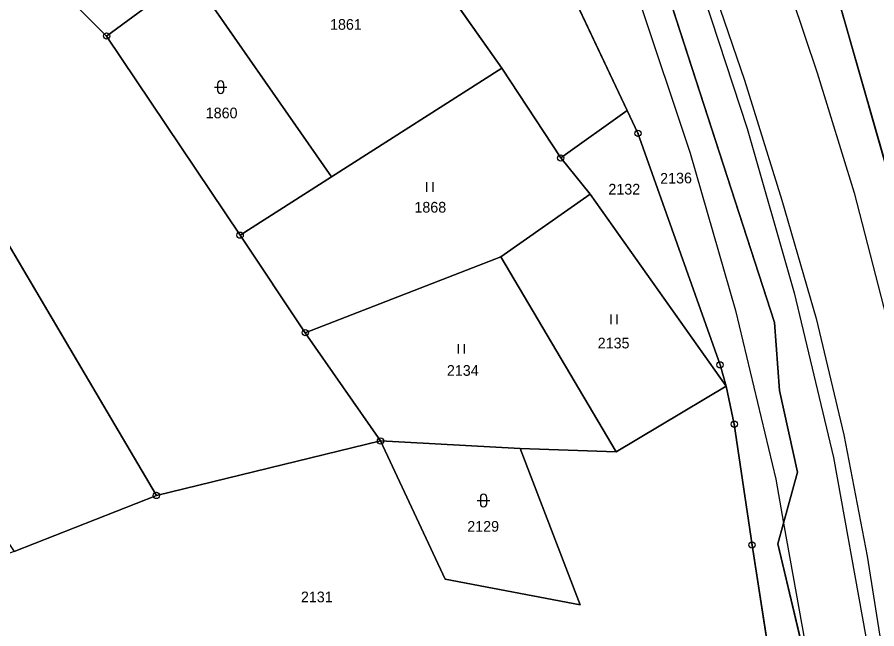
# Model space of a CAD drawing. Extents: x -689422 to -685210, y -987725 to -982160.
# Drawn here: x -686815 to -686678.2, y -986337.7 to -986240.3 of the extents above; entities that cross this region are included whole.
import ezdxf

# ---------------------------------------------------------------- set-up
doc = ezdxf.new("R2010")
doc.units = 0
for name, color, linetype in [('KN_Hranice_katastrální území', 7, 'Continuous'), ('KN_Hranice_parcel', 7, 'Continuous'), ('KN_Hranice_parcel_vnitrni_kresba', 7, 'Continuous'), ('KN_Parcelni cisla', 7, 'Continuous'), ('KN_Polygon parcely', 7, 'Continuous'), ('KN_POZEMKY_ORNA PUDA', 7, 'Continuous'), ('KN_POZEMKY_OSTATNI PLOCHA', 7, 'Continuous'), ('KN_POZEMKY_TTP', 7, 'Continuous'), ('KN_VYUZITI_16_ostatni plocha_silnice', 7, 'Continuous'), ('KN_VYUZITI_23_ostatni plocha_manipulacni plocha', 7, 'Continuous'), ('KN_VYUZITI_27_ostatni plocha_neplodna puda', 7, 'Continuous'), ('KN_Značky bodu BP', 7, 'Continuous'), ('KN_Značky kultur', 7, 'Continuous')]:
    doc.layers.add(name, color=color, linetype=linetype)

msp = doc.modelspace()

# ---------------------------------------------------------------- linework, layer by layer
at = {"layer": 'KN_Hranice_katastrální území'}
for points in [[(-686689.98, -986217.58), (-686665.99, -986301.77), (-686664.4, -986307.82), (-686663.83, -986313.14), (-686666.51, -986313.61), (-686665.56, -986318.5), (-686663.33, -986317.82), (-686662.66, -986324.04), (-686657.08, -986369.79), (-686655.33, -986417.82), (-686658.73, -986468.88), (-686659.13, -986474.94), (-686667.92, -986522.94), (-686676.51, -986555.42)], [(-686676.51, -986555.42), (-686667.92, -986522.94), (-686659.13, -986474.94), (-686658.73, -986468.88), (-686655.33, -986417.82), (-686657.08, -986369.79), (-686662.66, -986324.04), (-686663.33, -986317.82), (-686665.56, -986318.5), (-686666.51, -986313.61), (-686663.83, -986313.14), (-686664.4, -986307.82), (-686665.99, -986301.77), (-686689.98, -986217.58)]]:
    msp.add_lwpolyline(points, dxfattribs=at)
at = {"layer": 'KN_Hranice_parcel'}
for p, q in [((-686665.99, -986301.77), (-686689.98, -986217.58)), ((-686665.99, -986301.77), (-686689.98, -986217.58)), ((-686787.44, -986233.51), (-686800.79, -986243.34)), ((-686764.97, -986265.73), (-686787.44, -986233.51)), ((-686737.9, -986248.45), (-686749.07, -986232.56)), ((-686800.79, -986243.34), (-686807.07, -986237.04)), ((-686800.79, -986243.34), (-686779.54, -986275.03)), ((-686764.97, -986265.73), (-686737.9, -986248.45)), ((-686737.9, -986248.45), (-686728.51, -986262.74)), ((-686728.51, -986262.74), (-686717.93, -986255.2)), ((-686723.81, -986268.48), (-686728.51, -986262.74)), ((-686779.54, -986275.03), (-686764.97, -986265.73)), ((-686738.03, -986278.49), (-686723.81, -986268.48)), ((-686723.81, -986268.48), (-686702.2, -986299.07)), ((-686779.54, -986275.03), (-686769.16, -986290.55)), ((-686769.16, -986290.55), (-686738.03, -986278.49)), ((-686719.71, -986309.52), (-686738.03, -986278.49)), ((-686757.2, -986307.78), (-686769.16, -986290.55)), ((-686702.2, -986299.07), (-686719.71, -986309.52)), ((-686757.2, -986307.78), (-686792.86, -986316.45)), ((-686734.98, -986308.99), (-686757.2, -986307.78)), ((-686719.71, -986309.52), (-686734.98, -986308.99)), ((-686815.51, -986325.35), (-686792.86, -986316.45))]:
    msp.add_line(p, q, dxfattribs=at)
for points in [[(-686717.93, -986255.2), (-686730.98, -986227.53), (-686735.97, -986219.89)], [(-686680.77, -986460), (-686678.38, -986428.56), (-686682.95, -986420.58), (-686683.27, -986387.86), (-686686.71, -986354.74), (-686689.01, -986345.01), (-686693.96, -986324.13), (-686693.06, -986320.86), (-686690.82, -986312.72), (-686693.72, -986299.75), (-686694.49, -986288.93), (-686715.9, -986222.92), (-686715.98, -986222.67), (-686715.5, -986222.59), (-686710.69, -986221.81), (-686709.84, -986221.67), (-686710.79, -986219.08)], [(-686792.86, -986316.45), (-686832.2, -986249.79), (-686860.85, -986257.68)], [(-686717.93, -986255.2), (-686716.22, -986258.82), (-686703.16, -986295.66), (-686702.2, -986299.07)], [(-686693.57, -986353.07), (-686698.07, -986324.34), (-686700.9, -986305.11), (-686702.2, -986299.07)], [(-686734.98, -986308.99), (-686725.43, -986333.83), (-686746.92, -986329.75), (-686757.2, -986307.78)]]:
    msp.add_lwpolyline(points, dxfattribs=at)
at = {"layer": 'KN_Hranice_parcel_vnitrni_kresba'}
for p, q in [((-686710.69, -986221.81), (-686698.86, -986258.03)), ((-686719.89, -986226.15), (-686707.94, -986261.97)), ((-686694.03, -986230.37), (-686687.71, -986249.17)), ((-686705.63, -986231.76), (-686699.29, -986250.36)), ((-686687.71, -986249.17), (-686681.82, -986268.28)), ((-686699.29, -986250.36), (-686693.31, -986269.43)), ((-686698.86, -986258.03), (-686691.38, -986284.19)), ((-686707.94, -986261.97), (-686700.7, -986287.02)), ((-686681.82, -986268.28), (-686671.61, -986308.01)), ((-686693.31, -986269.43), (-686687.88, -986288.28)), ((-686691.38, -986284.19), (-686685.1, -986310.4)), ((-686700.7, -986287.02), (-686694.31, -986313.88)), ((-686687.88, -986288.28), (-686683.48, -986306.8)), ((-686683.48, -986306.8), (-686679.74, -986326.13)), ((-686685.1, -986310.4), (-686679.96, -986338.96)), ((-686694.31, -986313.88), (-686693.06, -986320.86)), ((-686693.06, -986320.86), (-686689.63, -986340)), ((-686679.74, -986326.13), (-686676.62, -986345.71))]:
    msp.add_line(p, q, dxfattribs=at)
at = {"layer": 'KN_Polygon parcely'}
for points in [[(-686780.96, -986176.3), (-686780.9, -986157.79), (-686779.68, -986157.34), (-686782.48, -986152.03), (-686796.6, -986146.54), (-686808.15, -986151.35), (-686809.09, -986156.7), (-686801.59, -986166.98), (-686789.81, -986183.13), (-686778.61, -986198.48), (-686773.53, -986205.12), (-686764.59, -986216.69), (-686749.07, -986232.56), (-686737.9, -986248.45), (-686728.51, -986262.74), (-686717.93, -986255.2), (-686730.98, -986227.53), (-686735.97, -986219.89), (-686754.01, -986214.08), (-686767.4, -986204.05), (-686770.74, -986200.14), (-686773.7, -986195.74)], [(-686764.59, -986216.69), (-686773.53, -986205.12), (-686807.07, -986237.04), (-686800.79, -986243.34), (-686787.44, -986233.51)], [(-686689.98, -986217.58), (-686665.99, -986301.77), (-686654.65, -986297.58), (-686662.76, -986277.82), (-686643.38, -986256.33), (-686644.68, -986241.46), (-686671.4, -986248.73), (-686679.56, -986210.72), (-686696.47, -986210.62), (-686693.87, -986213.32)], [(-686737.9, -986248.45), (-686749.07, -986232.56), (-686764.59, -986216.69), (-686787.44, -986233.51), (-686764.97, -986265.73)], [(-686779.54, -986275.03), (-686764.97, -986265.73), (-686787.44, -986233.51), (-686800.79, -986243.34)], [(-686779.54, -986275.03), (-686769.16, -986290.55), (-686738.03, -986278.49), (-686723.81, -986268.48), (-686728.51, -986262.74), (-686737.9, -986248.45), (-686764.97, -986265.73)], [(-686832.2, -986249.79), (-686860.85, -986257.68), (-686815.51, -986325.35), (-686792.86, -986316.45)], [(-686723.81, -986268.48), (-686702.2, -986299.07), (-686703.16, -986295.66), (-686716.22, -986258.82), (-686717.93, -986255.2), (-686728.51, -986262.74)], [(-686723.81, -986268.48), (-686738.03, -986278.49), (-686719.71, -986309.52), (-686702.2, -986299.07)], [(-686757.2, -986307.78), (-686734.98, -986308.99), (-686719.71, -986309.52), (-686738.03, -986278.49), (-686769.16, -986290.55)], [(-686792.86, -986316.45), (-686815.51, -986325.35), (-686827.37, -986329.65), (-686823.06, -986338.74), (-686788.27, -986345.12), (-686770.02, -986349.48), (-686711.59, -986370.49), (-686709.91, -986366.14), (-686691.77, -986371.94), (-686693.57, -986353.07), (-686698.07, -986324.34), (-686700.9, -986305.11), (-686702.2, -986299.07), (-686719.71, -986309.52), (-686734.98, -986308.99), (-686725.43, -986333.83), (-686746.92, -986329.75), (-686757.2, -986307.78)], [(-686734.98, -986308.99), (-686757.2, -986307.78), (-686746.92, -986329.75), (-686725.43, -986333.83)]]:
    msp.add_lwpolyline(points, close=True, dxfattribs=at)
for points in [[(-686898.49, -986209.53), (-686868.06, -986260.05), (-686860.85, -986257.68), (-686832.2, -986249.79), (-686792.86, -986316.45), (-686757.2, -986307.78), (-686769.16, -986290.55), (-686779.54, -986275.03), (-686800.79, -986243.34), (-686807.07, -986237.04)], [(-686676.51, -986555.42), (-686667.92, -986522.94), (-686659.13, -986474.94), (-686658.73, -986468.88), (-686655.33, -986417.82), (-686657.08, -986369.79), (-686662.66, -986324.04), (-686663.33, -986317.82), (-686665.56, -986318.5), (-686666.51, -986313.61), (-686663.83, -986313.14), (-686664.4, -986307.82), (-686665.99, -986301.77), (-686689.98, -986217.58)], [(-686715.9, -986222.92), (-686694.49, -986288.93), (-686693.72, -986299.75), (-686690.82, -986312.72), (-686693.06, -986320.86), (-686693.96, -986324.13), (-686689.01, -986345.01), (-686686.71, -986354.74), (-686683.27, -986387.86), (-686682.95, -986420.58), (-686678.38, -986428.56), (-686680.77, -986460), (-686681.6, -986470.97), (-686689.24, -986514.99), (-686695.89, -986544.36), (-686697.94, -986551.11), (-686704.24, -986571.75), (-686734.14, -986649.07), (-686744.92, -986676.93), (-686747.1, -986680.97), (-686748.33, -986684), (-686747.09, -986687.93)], [(-686689.01, -986345.01), (-686693.96, -986324.13), (-686693.06, -986320.86), (-686690.82, -986312.72), (-686693.72, -986299.75), (-686694.49, -986288.93), (-686715.9, -986222.92)], [(-686730.98, -986227.53), (-686717.93, -986255.2), (-686716.22, -986258.82), (-686703.16, -986295.66), (-686702.2, -986299.07), (-686700.9, -986305.11), (-686698.07, -986324.34), (-686693.57, -986353.07)]]:
    msp.add_lwpolyline(points, dxfattribs=at)
at = {"layer": 'KN_POZEMKY_ORNA PUDA'}
for p, q in [((-686807.07, -986237.04), (-686800.79, -986243.34)), ((-686800.79, -986243.34), (-686779.54, -986275.03)), ((-686832.2, -986249.79), (-686792.86, -986316.45)), ((-686792.86, -986316.45), (-686832.2, -986249.79)), ((-686779.54, -986275.03), (-686769.16, -986290.55)), ((-686769.16, -986290.55), (-686757.2, -986307.78)), ((-686757.2, -986307.78), (-686792.86, -986316.45)), ((-686792.86, -986316.45), (-686815.51, -986325.35))]:
    msp.add_line(p, q, dxfattribs=at)
at = {"layer": 'KN_POZEMKY_OSTATNI PLOCHA'}
for p, q in [((-686689.98, -986217.58), (-686665.99, -986301.77)), ((-686665.99, -986301.77), (-686689.98, -986217.58)), ((-686715.9, -986222.92), (-686694.49, -986288.93)), ((-686694.49, -986288.93), (-686715.9, -986222.92)), ((-686717.93, -986255.2), (-686730.98, -986227.53)), ((-686730.98, -986227.53), (-686717.93, -986255.2)), ((-686800.79, -986243.34), (-686787.44, -986233.51)), ((-686787.44, -986233.51), (-686764.97, -986265.73)), ((-686737.9, -986248.45), (-686749.07, -986232.56)), ((-686779.54, -986275.03), (-686800.79, -986243.34)), ((-686728.51, -986262.74), (-686737.9, -986248.45)), ((-686728.51, -986262.74), (-686717.93, -986255.2)), ((-686717.93, -986255.2), (-686728.51, -986262.74)), ((-686717.93, -986255.2), (-686716.22, -986258.82)), ((-686716.22, -986258.82), (-686717.93, -986255.2)), ((-686716.22, -986258.82), (-686703.16, -986295.66)), ((-686703.16, -986295.66), (-686716.22, -986258.82)), ((-686723.81, -986268.48), (-686728.51, -986262.74)), ((-686764.97, -986265.73), (-686779.54, -986275.03)), ((-686702.2, -986299.07), (-686723.81, -986268.48)), ((-686694.49, -986288.93), (-686693.72, -986299.75)), ((-686693.72, -986299.75), (-686694.49, -986288.93)), ((-686703.16, -986295.66), (-686702.2, -986299.07)), ((-686702.2, -986299.07), (-686703.16, -986295.66)), ((-686719.71, -986309.52), (-686702.2, -986299.07)), ((-686702.2, -986299.07), (-686700.9, -986305.11)), ((-686700.9, -986305.11), (-686702.2, -986299.07)), ((-686693.72, -986299.75), (-686690.82, -986312.72)), ((-686690.82, -986312.72), (-686693.72, -986299.75)), ((-686700.9, -986305.11), (-686698.07, -986324.34)), ((-686698.07, -986324.34), (-686700.9, -986305.11)), ((-686792.86, -986316.45), (-686757.2, -986307.78)), ((-686757.2, -986307.78), (-686734.98, -986308.99)), ((-686746.92, -986329.75), (-686757.2, -986307.78)), ((-686757.2, -986307.78), (-686746.92, -986329.75)), ((-686734.98, -986308.99), (-686725.43, -986333.83)), ((-686725.43, -986333.83), (-686734.98, -986308.99)), ((-686734.98, -986308.99), (-686719.71, -986309.52)), ((-686690.82, -986312.72), (-686693.06, -986320.86)), ((-686693.06, -986320.86), (-686690.82, -986312.72)), ((-686815.51, -986325.35), (-686792.86, -986316.45)), ((-686693.06, -986320.86), (-686693.96, -986324.13)), ((-686693.96, -986324.13), (-686693.06, -986320.86)), ((-686698.07, -986324.34), (-686693.57, -986353.07)), ((-686693.57, -986353.07), (-686698.07, -986324.34)), ((-686693.96, -986324.13), (-686689.01, -986345.01)), ((-686689.01, -986345.01), (-686693.96, -986324.13)), ((-686725.43, -986333.83), (-686746.92, -986329.75)), ((-686746.92, -986329.75), (-686725.43, -986333.83))]:
    msp.add_line(p, q, dxfattribs=at)
at = {"layer": 'KN_POZEMKY_TTP'}
for p, q in [((-686787.44, -986233.51), (-686800.79, -986243.34)), ((-686764.97, -986265.73), (-686787.44, -986233.51)), ((-686749.07, -986232.56), (-686737.9, -986248.45)), ((-686800.79, -986243.34), (-686807.07, -986237.04)), ((-686737.9, -986248.45), (-686764.97, -986265.73)), ((-686764.97, -986265.73), (-686737.9, -986248.45)), ((-686737.9, -986248.45), (-686728.51, -986262.74)), ((-686728.51, -986262.74), (-686723.81, -986268.48)), ((-686779.54, -986275.03), (-686764.97, -986265.73)), ((-686738.03, -986278.49), (-686723.81, -986268.48)), ((-686723.81, -986268.48), (-686738.03, -986278.49)), ((-686723.81, -986268.48), (-686702.2, -986299.07)), ((-686769.16, -986290.55), (-686779.54, -986275.03)), ((-686769.16, -986290.55), (-686738.03, -986278.49)), ((-686738.03, -986278.49), (-686769.16, -986290.55)), ((-686738.03, -986278.49), (-686719.71, -986309.52)), ((-686719.71, -986309.52), (-686738.03, -986278.49)), ((-686757.2, -986307.78), (-686769.16, -986290.55)), ((-686702.2, -986299.07), (-686719.71, -986309.52)), ((-686734.98, -986308.99), (-686757.2, -986307.78)), ((-686719.71, -986309.52), (-686734.98, -986308.99))]:
    msp.add_line(p, q, dxfattribs=at)
at = {"layer": 'KN_VYUZITI_16_ostatni plocha_silnice'}
for p, q in [((-686689.98, -986217.58), (-686665.99, -986301.77)), ((-686715.9, -986222.92), (-686694.49, -986288.93)), ((-686694.49, -986288.93), (-686715.9, -986222.92)), ((-686717.93, -986255.2), (-686730.98, -986227.53)), ((-686716.22, -986258.82), (-686717.93, -986255.2)), ((-686703.16, -986295.66), (-686716.22, -986258.82)), ((-686694.49, -986288.93), (-686693.72, -986299.75)), ((-686693.72, -986299.75), (-686694.49, -986288.93)), ((-686702.2, -986299.07), (-686703.16, -986295.66)), ((-686700.9, -986305.11), (-686702.2, -986299.07)), ((-686693.72, -986299.75), (-686690.82, -986312.72)), ((-686690.82, -986312.72), (-686693.72, -986299.75)), ((-686698.07, -986324.34), (-686700.9, -986305.11)), ((-686690.82, -986312.72), (-686693.06, -986320.86)), ((-686693.06, -986320.86), (-686690.82, -986312.72)), ((-686693.06, -986320.86), (-686693.96, -986324.13)), ((-686693.96, -986324.13), (-686693.06, -986320.86)), ((-686693.57, -986353.07), (-686698.07, -986324.34)), ((-686693.96, -986324.13), (-686689.01, -986345.01)), ((-686689.01, -986345.01), (-686693.96, -986324.13))]:
    msp.add_line(p, q, dxfattribs=at)
at = {"layer": 'KN_VYUZITI_23_ostatni plocha_manipulacni plocha'}
for p, q in [((-686665.99, -986301.77), (-686689.98, -986217.58)), ((-686730.98, -986227.53), (-686717.93, -986255.2)), ((-686737.9, -986248.45), (-686749.07, -986232.56)), ((-686728.51, -986262.74), (-686737.9, -986248.45)), ((-686728.51, -986262.74), (-686717.93, -986255.2)), ((-686717.93, -986255.2), (-686728.51, -986262.74)), ((-686717.93, -986255.2), (-686716.22, -986258.82)), ((-686716.22, -986258.82), (-686703.16, -986295.66)), ((-686723.81, -986268.48), (-686728.51, -986262.74)), ((-686702.2, -986299.07), (-686723.81, -986268.48)), ((-686703.16, -986295.66), (-686702.2, -986299.07)), ((-686719.71, -986309.52), (-686702.2, -986299.07)), ((-686702.2, -986299.07), (-686700.9, -986305.11)), ((-686700.9, -986305.11), (-686698.07, -986324.34)), ((-686792.86, -986316.45), (-686757.2, -986307.78)), ((-686757.2, -986307.78), (-686746.92, -986329.75)), ((-686725.43, -986333.83), (-686734.98, -986308.99)), ((-686734.98, -986308.99), (-686719.71, -986309.52)), ((-686815.51, -986325.35), (-686792.86, -986316.45)), ((-686698.07, -986324.34), (-686693.57, -986353.07)), ((-686746.92, -986329.75), (-686725.43, -986333.83))]:
    msp.add_line(p, q, dxfattribs=at)
at = {"layer": 'KN_VYUZITI_27_ostatni plocha_neplodna puda'}
for p, q in [((-686800.79, -986243.34), (-686787.44, -986233.51)), ((-686787.44, -986233.51), (-686764.97, -986265.73)), ((-686779.54, -986275.03), (-686800.79, -986243.34)), ((-686764.97, -986265.73), (-686779.54, -986275.03)), ((-686757.2, -986307.78), (-686734.98, -986308.99)), ((-686746.92, -986329.75), (-686757.2, -986307.78)), ((-686734.98, -986308.99), (-686725.43, -986333.83)), ((-686725.43, -986333.83), (-686746.92, -986329.75))]:
    msp.add_line(p, q, dxfattribs=at)
at = {"layer": 'KN_Značky bodu BP'}
for centre, radius in [((-686800.79, -986243.34), 0.5), ((-686800.79, -986243.34), 0.0303), ((-686716.22, -986258.82), 0.5), ((-686716.22, -986258.82), 0.0303), ((-686728.51, -986262.74), 0.5), ((-686728.51, -986262.74), 0.0303), ((-686779.54, -986275.03), 0.5), ((-686779.54, -986275.03), 0.0303), ((-686769.16, -986290.55), 0.5), ((-686769.16, -986290.55), 0.0303), ((-686703.16, -986295.66), 0.5), ((-686703.16, -986295.66), 0.0303), ((-686700.9, -986305.11), 0.5), ((-686700.9, -986305.11), 0.0303), ((-686757.2, -986307.78), 0.5), ((-686757.2, -986307.78), 0.0303), ((-686792.86, -986316.45), 0.5), ((-686792.86, -986316.45), 0.0303), ((-686698.07, -986324.34), 0.5), ((-686698.07, -986324.34), 0.0303)]:
    msp.add_circle(centre, radius, dxfattribs=at)
at = {"layer": 'KN_Značky kultur'}
for p, q in [((-686783.14, -986250.98), (-686783.14, -986251.98)), ((-686782.14, -986251.98), (-686782.14, -986250.98)), ((-686783.64, -986251.48), (-686781.64, -986251.48)), ((-686749.83, -986268.11), (-686749.83, -986266.61)), ((-686748.83, -986268.11), (-686748.83, -986266.61)), ((-686720.51, -986289.17), (-686720.51, -986287.67)), ((-686719.51, -986289.17), (-686719.51, -986287.67)), ((-686744.81, -986293.85), (-686744.81, -986292.35)), ((-686743.81, -986293.85), (-686743.81, -986292.35)), ((-686741.3, -986316.77), (-686741.3, -986317.77)), ((-686740.3, -986317.77), (-686740.3, -986316.77)), ((-686741.8, -986317.27), (-686739.8, -986317.27))]:
    msp.add_line(p, q, dxfattribs=at)
for centre, start, end in [((-686782.64, -986250.98), 0, 180), ((-686782.64, -986251.98), 180, 359.9879), ((-686740.8, -986316.77), 0, 180), ((-686740.8, -986317.77), 180, 359.9879)]:
    msp.add_arc(centre, 0.5, start, end, dxfattribs=at)

# ---------------------------------------------------------------- texts
at = {"layer": 'KN_Parcelni cisla'}
for s, p in [('1861', (-686765.23, -986242.34)), ('1860', (-686785.01, -986256.43)), ('2132', (-686720.93, -986268.56)), ('1868', (-686751.8, -986271.43)), ('2135', (-686722.63, -986293.05)), ('2134', (-686746.63, -986297.41)), ('2129', (-686743.39, -986322.22)), ('2131', (-686769.86, -986333.45))]:
    msp.add_text(s, height=1.7, dxfattribs=at).set_placement(p)
msp.add_text('2136', height=1.7, rotation=1, dxfattribs=at).set_placement((-686712.68, -986266.85))

doc.saveas('drawing.dxf')
